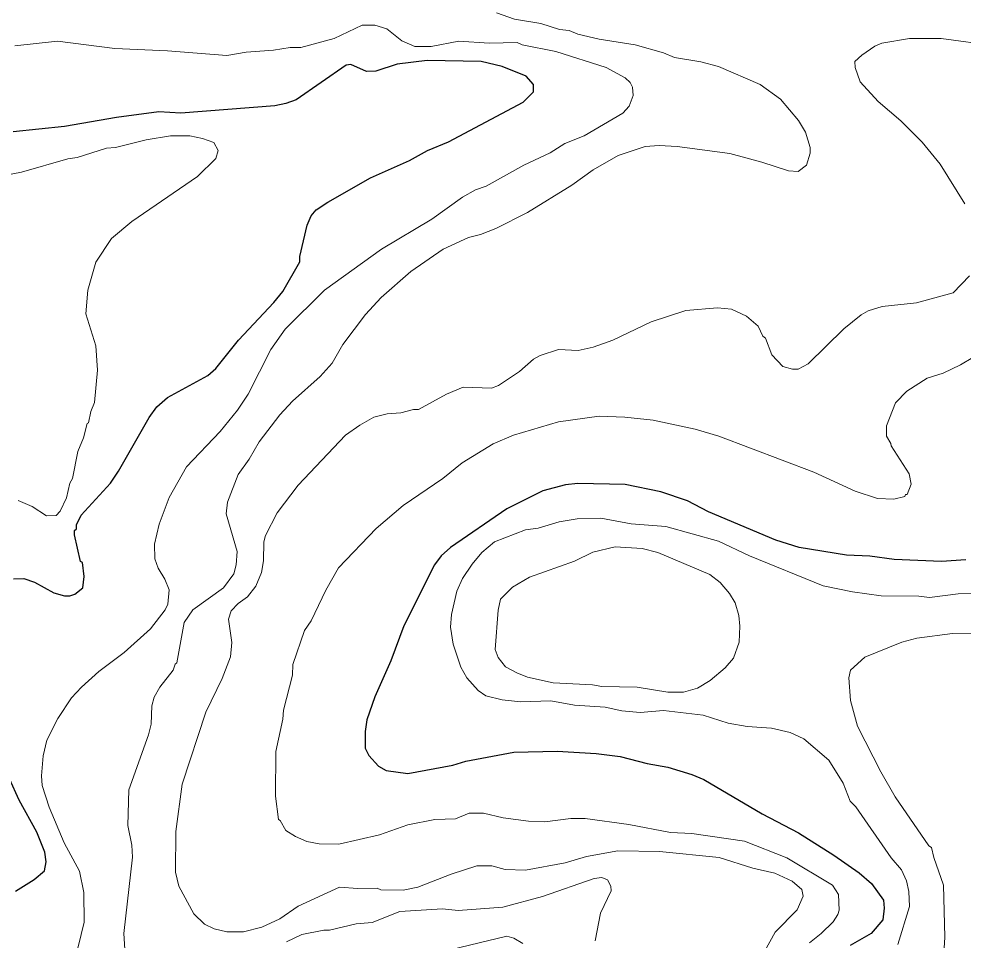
# Model space of a CAD drawing. Extents: x 598.3 to 623.2, y 6902.2 to 6930.1.
# Drawn here: x 613.593 to 615.307, y 6904.257 to 6905.931 of the extents above; entities that cross this region are included whole.
import ezdxf

# ---------------------------------------------------------------- set-up
doc = ezdxf.new("R2010")
doc.units = 0
doc.header["$LTSCALE"] = 0.032
doc.layers.add('1', color=7, linetype='Continuous', lineweight=25)
doc.layers.add('2', color=7, linetype='Continuous', lineweight=13)

msp = doc.modelspace()

# ---------------------------------------------------------------- linework, layer by layer
at = {"layer": '1'}
for points in [[(613.5831, 6904.9136), (613.6015, 6904.9144), (613.6209, 6904.9078), (613.656, 6904.8879), (613.6754, 6904.8829), (613.6853, 6904.8829), (613.6946, 6904.8859), (613.7091, 6904.897), (613.7113, 6904.9179), (613.7081, 6904.943), (613.7049, 6904.9453), (613.6935, 6904.9934), (613.6935, 6905.0015), (613.6975, 6905.0045), (613.6976, 6905.0114), (613.7057, 6905.0293), (613.7592, 6905.0874), (613.7738, 6905.1089), (613.8291, 6905.2068), (613.843, 6905.2258), (613.8626, 6905.243), (613.9357, 6905.2832), (613.9503, 6905.2959), (613.9916, 6905.347), (614.0559, 6905.4152), (614.0723, 6905.4357), (614.103, 6905.4894), (614.1031, 6905.4992), (614.1163, 6905.5562), (614.1238, 6905.5727), (614.1328, 6905.5836), (614.1536, 6905.5978), (614.2312, 6905.6418), (614.302, 6905.6736), (614.3346, 6905.6915), (614.3728, 6905.7074), (614.5087, 6905.7793), (614.5272, 6905.7979), (614.5271, 6905.8113), (614.514, 6905.8268), (614.4704, 6905.8441), (614.432, 6905.8534), (614.3343, 6905.855), (614.2795, 6905.8485), (614.2407, 6905.8357), (614.2237, 6905.8349), (614.1954, 6905.8476), (614.1868, 6905.8466), (614.0964, 6905.7837), (614.0775, 6905.7766), (614.0574, 6905.7724), (613.8868, 6905.7596), (613.847, 6905.7619), (613.7699, 6905.7515), (613.6754, 6905.7352), (613.5825, 6905.7256)], [(615.3121, 6904.9484), (615.2679, 6904.9452), (615.1822, 6904.9485), (615.1379, 6904.9549), (615.0958, 6904.9565), (615.0094, 6904.9703), (614.9676, 6904.984), (614.8448, 6905.0356), (614.8068, 6905.0551), (614.7585, 6905.0715), (614.694, 6905.0852), (614.6079, 6905.0868), (614.5855, 6905.0844), (614.5442, 6905.0733), (614.479, 6905.0409), (614.3767, 6904.9703), (614.3595, 6904.9555), (614.3477, 6904.9389), (614.2916, 6904.8284), (614.2679, 6904.7648), (614.239, 6904.6991), (614.2246, 6904.6573), (614.2213, 6904.6362), (614.2213, 6904.606), (614.2284, 6904.5925), (614.2458, 6904.5737), (614.2596, 6904.5655), (614.2993, 6904.5599), (614.3807, 6904.5755), (614.4045, 6904.5826), (614.4913, 6904.5987), (614.5705, 6904.6004), (614.6408, 6904.5965), (614.6849, 6904.591), (614.7338, 6904.5782), (614.7714, 6904.5713), (614.8147, 6904.5585), (614.8368, 6904.5492), (614.9426, 6904.4866), (615.0084, 6904.4521), (615.0725, 6904.4119), (615.1187, 6904.3795), (615.141, 6904.3605), (615.1626, 6904.3302), (615.1643, 6904.3157), (615.1617, 6904.2941), (615.1404, 6904.2696), (615.1023, 6904.2476)], [(613.5869, 6904.3463), (613.6208, 6904.3676), (613.639, 6904.3833), (613.6425, 6904.3996), (613.6401, 6904.4171), (613.6254, 6904.4533), (613.593, 6904.5116), (613.576, 6904.5504)]]:
    msp.add_lwpolyline(points, dxfattribs=at)
at = {"layer": '2'}
for points in [[(614.4603, 6905.9413), (614.4926, 6905.9301), (614.5408, 6905.9221), (614.5744, 6905.9113), (614.5918, 6905.9093), (614.608, 6905.9029), (614.6468, 6905.8939), (614.7121, 6905.8833), (614.7631, 6905.869), (614.7836, 6905.8606), (614.8314, 6905.8527), (614.8635, 6905.8439), (614.9388, 6905.8112), (614.9755, 6905.7848), (615.0086, 6905.7462), (615.0214, 6905.7246), (615.0298, 6905.697), (615.0299, 6905.6867), (615.0228, 6905.6647), (615.0079, 6905.6535), (614.9906, 6905.6543), (614.942, 6905.6704), (614.8837, 6905.6858), (614.7882, 6905.6988), (614.7556, 6905.7005), (614.7299, 6905.6989), (614.6808, 6905.6825), (614.6355, 6905.6566), (614.5967, 6905.6283), (614.5162, 6905.5787), (614.459, 6905.5497), (614.4313, 6905.5387), (614.4091, 6905.5336), (614.3635, 6905.5125), (614.3043, 6905.4717), (614.2506, 6905.4245), (614.2222, 6905.3936), (614.1812, 6905.3389), (614.1619, 6905.3051), (614.1397, 6905.2813), (614.0897, 6905.2362), (614.0668, 6905.2115), (614.029, 6905.1626), (614.0107, 6905.1311), (613.9911, 6905.1033), (613.9717, 6905.0527), (613.9692, 6905.0317), (613.9889, 6904.963), (613.9874, 6904.939), (613.9833, 6904.9228), (613.9645, 6904.8974), (613.9085, 6904.8573)], [(613.8585, 6904.8575), (613.8635, 6904.8678), (613.8659, 6904.8934), (613.8577, 6904.9131), (613.8454, 6904.9328), (613.8396, 6904.9501), (613.8392, 6904.9768), (613.8472, 6905.0132), (613.8658, 6905.0615), (613.8974, 6905.1168), (613.9585, 6905.1811), (613.9896, 6905.2197), (614.009, 6905.2493), (614.0503, 6905.3303), (614.0764, 6905.3669), (614.1477, 6905.4381), (614.251, 6905.5125), (614.3425, 6905.5667), (614.3985, 6905.6065), (614.422, 6905.6198), (614.4412, 6905.6266), (614.5099, 6905.6651), (614.5578, 6905.6873), (614.5839, 6905.7044), (614.6193, 6905.7181), (614.6893, 6905.7591), (614.7012, 6905.7722), (614.7084, 6905.7917), (614.707, 6905.8067), (614.7026, 6905.8148), (614.6936, 6905.8237), (614.6591, 6905.8424), (614.568, 6905.8712), (614.5065, 6905.8833), (614.4973, 6905.8874), (614.447, 6905.8867), (614.3918, 6905.8899), (614.3417, 6905.8802), (614.3117, 6905.8802), (614.2882, 6905.8908), (614.2611, 6905.9124), (614.2391, 6905.9189), (614.2159, 6905.9189), (614.1652, 6905.8949), (614.105, 6905.8786), (614.0853, 6905.8785), (614.0552, 6905.8735), (614.0057, 6905.8704), (613.9706, 6905.864), (613.8624, 6905.8728), (613.767, 6905.877), (613.663, 6905.8898), (613.5853, 6905.8818)], [(615.3662, 6905.8817), (615.2677, 6905.8947), (615.2099, 6905.8947), (615.1597, 6905.8864), (615.1471, 6905.8808), (615.1233, 6905.8649), (615.111, 6905.8531), (615.1111, 6905.8421), (615.1203, 6905.8162), (615.1532, 6905.7804), (615.1941, 6905.7451), (615.2333, 6905.7067), (615.2657, 6905.667), (615.3107, 6905.5947)], [(613.5559, 6905.6445), (613.5974, 6905.652), (613.6819, 6905.6761), (613.6986, 6905.6786), (613.7516, 6905.6955), (613.7685, 6905.6972), (613.8241, 6905.7108), (613.8681, 6905.7182), (613.9029, 6905.7182), (613.9264, 6905.7134), (613.9468, 6905.7059), (613.9548, 6905.6918), (613.9507, 6905.6769), (613.9174, 6905.6441), (613.7976, 6905.5623), (613.7611, 6905.5316), (613.7324, 6905.4889), (613.7178, 6905.4379), (613.7146, 6905.3946), (613.7323, 6905.337), (613.7355, 6905.2927), (613.73, 6905.2339), (613.7235, 6905.2174), (613.7193, 6905.1972), (613.7168, 6905.1957), (613.7099, 6905.1695), (613.7, 6905.1446), (613.6902, 6905.096), (613.6853, 6905.0871), (613.6792, 6905.061), (613.6678, 6905.0363), (613.6605, 6905.0284), (613.6432, 6905.0282), (613.6169, 6905.045), (613.5913, 6905.0561)], [(615.3188, 6905.4642), (615.2894, 6905.4333), (615.2228, 6905.4148), (615.1603, 6905.4082), (615.1347, 6905.4002), (615.1225, 6905.3932), (615.0906, 6905.3677), (615.0258, 6905.3041), (615.0078, 6905.2941), (614.9973, 6905.2942), (614.9799, 6905.2995), (614.9599, 6905.3204), (614.9483, 6905.351), (614.9438, 6905.3546), (614.9354, 6905.3724), (614.914, 6905.3905), (614.8867, 6905.4033), (614.8611, 6905.4057), (614.8041, 6905.4009), (614.7409, 6905.3806), (614.6711, 6905.3473), (614.6359, 6905.3342), (614.6085, 6905.3281), (614.5727, 6905.3304), (614.5396, 6905.3195), (614.5274, 6905.3128), (614.502, 6905.2901), (614.4635, 6905.2647), (614.4512, 6905.2601), (614.3994, 6905.2616), (614.3691, 6905.249), (614.3187, 6905.2214), (614.3096, 6905.2212), (614.2861, 6905.2149), (614.2617, 6905.2131), (614.2375, 6905.2074), (614.2118, 6905.193), (614.1859, 6905.1744), (614.1002, 6905.0839), (614.0616, 6905.0337), (614.0404, 6904.9926), (614.0375, 6904.9806), (614.0367, 6904.9462), (614.0336, 6904.9252), (614.0232, 6904.9004), (614.0078, 6904.8809), (613.9911, 6904.8686), (613.9783, 6904.8556), (613.9735, 6904.8406), (613.9792, 6904.7981), (613.9769, 6904.7722), (613.9621, 6904.7329), (613.9324, 6904.6716), (613.8894, 6904.5407), (613.878, 6904.4546), (613.8774, 6904.3807), (613.8832, 6904.3553), (613.9106, 6904.3055), (613.9299, 6904.2866), (613.9471, 6904.2778), (613.9701, 6904.2726), (614.0009, 6904.2725), (614.0341, 6904.2808), (614.0669, 6904.2964), (614.0998, 6904.3194), (614.1747, 6904.3534), (614.2083, 6904.351), (614.2436, 6904.3518), (614.2499, 6904.3486), (614.2907, 6904.3485), (614.3171, 6904.3535), (614.3777, 6904.3775), (614.4246, 6904.3922), (614.4518, 6904.3923), (614.4757, 6904.3858), (614.513, 6904.3843), (614.5849, 6904.3978), (614.6238, 6904.4091)], [(615.3252, 6905.3158), (615.3025, 6905.302), (615.2709, 6905.2872), (615.2421, 6905.2782), (615.2054, 6905.2544), (615.1844, 6905.2331), (615.1684, 6905.1915), (615.1682, 6905.1728), (615.1764, 6905.1594), (615.1765, 6905.1551), (615.2095, 6905.1041), (615.213, 6905.0855), (615.2058, 6905.067), (615.2026, 6905.0666), (615.2013, 6905.0633), (615.1819, 6905.0586), (615.152, 6905.0594), (615.1112, 6905.0727), (615.0362, 6905.1076), (614.8638, 6905.173), (614.8206, 6905.1856), (614.7445, 6905.2017), (614.693, 6905.2074), (614.6468, 6905.209), (614.5724, 6905.1985), (614.4911, 6905.1748), (614.4542, 6905.1587), (614.3976, 6905.1241), (614.3626, 6905.0961), (614.2907, 6905.0469), (614.2417, 6905.0052), (614.1734, 6904.9336), (614.1499, 6904.8932), (614.1236, 6904.8372), (614.1117, 6904.82), (614.0903, 6904.758), (614.0894, 6904.7385), (614.0732, 6904.6754), (614.0723, 6904.6587), (614.0594, 6904.6003), (614.0586, 6904.5189), (614.0642, 6904.4767), (614.0675, 6904.4746), (614.0778, 6904.4567), (614.0953, 6904.4456), (614.1154, 6904.4366), (614.1381, 6904.4323), (614.1738, 6904.4316), (614.2475, 6904.449), (614.2993, 6904.4668), (614.3478, 6904.4765), (614.3855, 6904.4779), (614.4107, 6904.4878), (614.4363, 6904.4878), (614.4721, 6904.4794), (614.5182, 6904.4733), (614.5477, 6904.4725), (614.5951, 6904.4783), (614.6213, 6904.4783), (614.7003, 6904.4676), (614.7761, 6904.4531), (614.8149, 6904.4514), (614.9104, 6904.437), (614.9872, 6904.4067), (615.07, 6904.357), (615.081, 6904.3406), (615.0824, 6904.312), (615.08, 6904.3039), (615.0712, 6904.2909), (615.0495, 6904.2693), (615.0285, 6904.2527)], [(615.3432, 6904.8868), (615.2985, 6904.8861), (615.2464, 6904.8797), (615.2272, 6904.882), (615.1584, 6904.8829), (615.1068, 6904.8901), (615.0534, 6904.9007), (614.9196, 6904.9555), (614.863, 6904.9822), (614.7674, 6905.0085), (614.7047, 6905.0138), (614.6494, 6905.0238), (614.6064, 6905.0228), (614.574, 6905.0172), (614.5356, 6905.0059), (614.5127, 6905.0026), (614.4563, 6904.9808), (614.4334, 6904.9613), (614.4156, 6904.9404), (614.3984, 6904.9142), (614.388, 6904.8915), (614.3786, 6904.849), (614.3767, 6904.8261), (614.3815, 6904.7949), (614.3951, 6904.7531), (614.4061, 6904.734), (614.4266, 6904.7107), (614.441, 6904.7009), (614.4705, 6904.6936), (614.5044, 6904.6902), (614.5586, 6904.6918), (614.6016, 6904.6839), (614.6574, 6904.6804), (614.6875, 6904.6741), (614.7209, 6904.6708), (614.7634, 6904.6748), (614.8355, 6904.6658), (614.8805, 6904.6513), (614.9152, 6904.6455), (614.9597, 6904.6422)], [(613.6944, 6904.2202), (613.7114, 6904.2901), (613.7105, 6904.344), (613.7027, 6904.3825), (613.6752, 6904.4344), (613.6477, 6904.499), (613.6353, 6904.5386), (613.6337, 6904.5559), (613.6368, 6904.592), (613.6436, 6904.6206), (613.6634, 6904.66), (613.6885, 6904.6973), (613.7062, 6904.7167), (613.738, 6904.7451), (613.7837, 6904.7796), (613.832, 6904.823), (613.8585, 6904.8575)], [(613.9085, 6904.8573), (613.893, 6904.8344), (613.8797, 6904.7611), (613.8765, 6904.7588), (613.8728, 6904.7477), (613.8488, 6904.7167), (613.8383, 6904.6989), (613.8344, 6904.6832), (613.8328, 6904.6495), (613.828, 6904.6301), (613.7922, 6904.5307), (613.7907, 6904.4654), (613.798, 6904.4301), (613.7988, 6904.408), (613.7834, 6904.2693), (613.7865, 6904.2215)], [(615.1287, 6904.7711), (615.1962, 6904.7987), (615.2234, 6904.8059), (615.288, 6904.8142), (615.37, 6904.8149)], [(615.2719, 6904.2238), (615.2745, 6904.2626), (615.272, 6904.357), (615.2541, 6904.4075), (615.2499, 6904.4255), (615.2453, 6904.4288), (615.1839, 6904.5176), (615.1577, 6904.5634), (615.1156, 6904.646), (615.1028, 6904.6929), (615.0996, 6904.7337), (615.1028, 6904.7476), (615.1287, 6904.7711)], [(614.9597, 6904.6422), (614.9934, 6904.6343), (615.0181, 6904.6228), (615.0635, 6904.5846), (615.0897, 6904.5423), (615.1021, 6904.5097), (615.1128, 6904.4995), (615.1768, 6904.4072), (615.1958, 6904.385), (615.2049, 6904.3654), (615.2089, 6904.3456), (615.2098, 6904.3185), (615.1887, 6904.2493)], [(614.6238, 6904.4091), (614.6807, 6904.4198), (614.7562, 6904.4182), (614.8643, 6904.4076), (614.9256, 6904.3882), (614.9654, 6904.379), (614.9968, 6904.3648), (615.0146, 6904.3497), (615.017, 6904.3372), (615.0058, 6904.3128), (614.9659, 6904.2722), (614.9468, 6904.2367)], [(614.0788, 6904.2546), (614.1066, 6904.2677), (614.1466, 6904.2757), (614.1568, 6904.2758), (614.2054, 6904.2871), (614.2345, 6904.2895), (614.2845, 6904.3097), (614.3621, 6904.3145), (614.3902, 6904.3114), (614.4713, 6904.3176), (614.5437, 6904.3365), (614.6373, 6904.3696), (614.6513, 6904.3711), (614.6618, 6904.367), (614.6678, 6904.3552), (614.6681, 6904.3472), (614.649, 6904.3067), (614.639, 6904.2564)], [(614.5077, 6904.2513), (614.4914, 6904.2612), (614.4787, 6904.2644), (614.3434, 6904.2318)]]:
    msp.add_lwpolyline(points, dxfattribs=at)
msp.add_lwpolyline([(614.5632, 6904.7245), (614.6344, 6904.7209), (614.6514, 6904.7178), (614.7156, 6904.7168), (614.7712, 6904.7081), (614.7998, 6904.7081), (614.8249, 6904.7151), (614.8482, 6904.7289), (614.8754, 6904.7519), (614.8903, 6904.7698), (614.9005, 6904.7984), (614.9021, 6904.8275), (614.9003, 6904.847), (614.8935, 6904.8699), (614.8834, 6904.8869), (614.866, 6904.9068), (614.8473, 6904.9216), (614.753, 6904.9617), (614.7246, 6904.9687), (614.6756, 6904.972), (614.6352, 6904.9619), (614.6015, 6904.9458), (614.52, 6904.9164), (614.4894, 6904.8984), (614.4673, 6904.8768), (614.4632, 6904.8568), (614.4577, 6904.785), (614.4632, 6904.7707), (614.4765, 6904.754), (614.4967, 6904.7427), (614.5166, 6904.7351)], close=True, dxfattribs=at)

doc.saveas('drawing.dxf')
